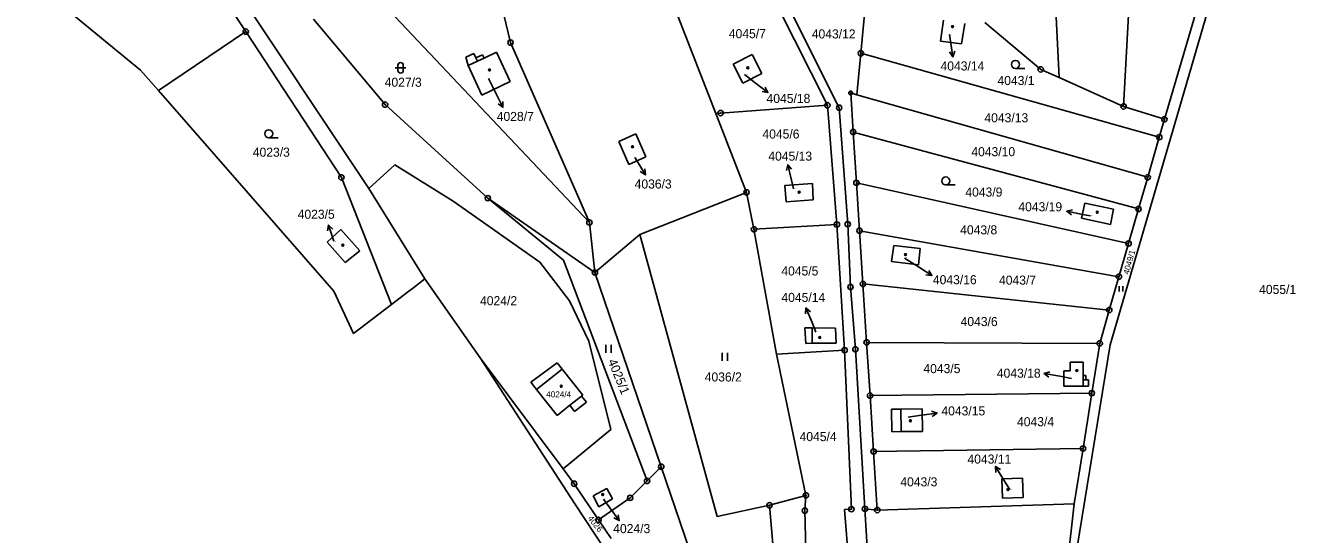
# Model space of a CAD drawing. Extents: x -593183 to -588034, y -1130415 to -1124994.
# Drawn here: x -589999.9 to -589761.5, y -1129892.2 to -1129796.7 of the extents above; entities that cross this region are included whole.
import ezdxf

# ---------------------------------------------------------------- set-up
doc = ezdxf.new("R2010")
doc.units = 0
for name, color, linetype in [('Vrstva 1', 7, 'Continuous'), ('Vrstva 13', 7, 'Continuous'), ('Vrstva 16', 7, 'Continuous'), ('Vrstva 18', 7, 'Continuous'), ('Vrstva 19', 7, 'Continuous'), ('Vrstva 24', 7, 'Continuous'), ('Vrstva 25', 7, 'Continuous'), ('Vrstva 4', 7, 'Continuous')]:
    doc.layers.add(name, color=color, linetype=linetype)

msp = doc.modelspace()

# ---------------------------------------------------------------- linework, layer by layer
at = {"layer": 'Vrstva 1'}
for p, q in [((-589937.65, -1129823.92), (-589991.36, -1129743.44)), ((-589980.08, -1129765.09), (-589958.54, -1129797.9)), ((-589917.04, -1129765.72), (-589908.84, -1129799.95)), ((-589793.76, -1129811.92), (-589792.19, -1129781.86)), ((-589786.11, -1129814.34), (-589776.36, -1129781.37)), ((-589774.45, -1129781.93), (-589784.09, -1129814.92)), ((-589805.87, -1129806.52), (-589806.77, -1129787.44)), ((-589894.04, -1129833.7), (-589931.55, -1129794.02)), ((-589877.51, -1129794.83), (-589870.32, -1129813.25)), ((-589858.65, -1129793.28), (-589849.36, -1129811.72)), ((-589856.43, -1129793.74), (-589847.15, -1129812.18)), ((-589843.08, -1129801.96), (-589842.37, -1129794.68)), ((-589945.83, -1129795.54), (-589932.38, -1129811.6)), ((-589828.15, -1129799.69), (-589827.54, -1129795.73)), ((-589823.59, -1129796.35), (-589824.18, -1129800.21)), ((-589819.82, -1129796.19), (-589809.33, -1129804.98)), ((-589958.54, -1129797.9), (-589974.91, -1129808.97)), ((-589958.54, -1129797.9), (-589940.58, -1129825.25)), ((-589915.7, -1129801.98), (-589917.2, -1129802.68)), ((-589915.32, -1129802.8), (-589915.7, -1129801.98)), ((-589911.45, -1129801.76), (-589913.8, -1129802.86)), ((-589908.87, -1129807.23), (-589911.45, -1129801.76)), ((-589908.84, -1129799.95), (-589894.04, -1129833.7)), ((-589843.08, -1129801.96), (-589843.84, -1129809.74)), ((-589843.08, -1129801.96), (-589787.08, -1129817.7)), ((-589824.18, -1129800.21), (-589828.15, -1129799.69)), ((-589917.2, -1129802.68), (-589916.79, -1129804.26)), ((-589916.79, -1129804.26), (-589914.19, -1129809.82)), ((-589914.1, -1129802.23), (-589915.32, -1129802.8)), ((-589913.8, -1129802.86), (-589914.1, -1129802.23)), ((-589867.03, -1129803.99), (-589863.45, -1129802.19)), ((-589865.23, -1129807.56), (-589867.03, -1129803.99)), ((-589863.45, -1129802.19), (-589861.65, -1129805.76)), ((-589861.65, -1129805.76), (-589865.23, -1129807.56)), ((-589809.33, -1129804.98), (-589805.87, -1129806.52)), ((-589793.76, -1129811.92), (-589805.87, -1129806.52)), ((-589914.19, -1129809.82), (-589908.87, -1129807.23)), ((-589844.99, -1129809.41), (-589844.52, -1129816.74)), ((-589843.84, -1129809.74), (-589844.99, -1129809.41)), ((-589843.84, -1129809.74), (-589789.25, -1129825.21)), ((-589932.38, -1129811.6), (-589913.09, -1129829.14)), ((-589870.32, -1129813.25), (-589869.4, -1129813.18)), ((-589870.32, -1129813.25), (-589864.54, -1129828.05)), ((-589849.36, -1129811.72), (-589869.4, -1129813.18)), ((-589847.58, -1129834.08), (-589849.36, -1129811.72)), ((-589847.15, -1129812.18), (-589845.55, -1129834.01)), ((-589793.76, -1129811.92), (-589786.11, -1129814.34)), ((-589784.09, -1129814.92), (-589796.27, -1129856.64)), ((-589787.08, -1129817.7), (-589786.11, -1129814.34)), ((-589888.53, -1129818.51), (-589885.29, -1129817.09)), ((-589886.64, -1129822.81), (-589888.53, -1129818.51)), ((-589885.29, -1129817.09), (-589883.41, -1129821.39)), ((-589844.52, -1129816.74), (-589790.97, -1129831.15)), ((-589843.91, -1129826.26), (-589844.52, -1129816.74)), ((-589787.08, -1129817.7), (-589789.25, -1129825.21)), ((-589935.43, -1129827.3), (-589930.54, -1129822.9)), ((-589930.54, -1129822.9), (-589919.61, -1129829.71)), ((-589883.41, -1129821.39), (-589886.64, -1129822.81)), ((-589931.15, -1129849.07), (-589940.58, -1129825.25)), ((-589935.43, -1129827.3), (-589937.65, -1129823.92)), ((-589789.25, -1129825.21), (-589790.97, -1129831.15)), ((-589924.91, -1129844.29), (-589935.43, -1129827.3)), ((-589884.56, -1129835.94), (-589864.54, -1129828.05)), ((-589864.54, -1129828.05), (-589863.15, -1129834.97)), ((-589857.37, -1129826.78), (-589852.18, -1129826.38)), ((-589857.09, -1129829.85), (-589857.37, -1129826.78)), ((-589852.18, -1129826.38), (-589852, -1129829.46)), ((-589792.84, -1129837.64), (-589843.91, -1129826.26)), ((-589843.91, -1129826.26), (-589843.34, -1129835.24)), ((-589919.61, -1129829.71), (-589903.35, -1129841.16)), ((-589913.09, -1129829.14), (-589898.87, -1129840.77)), ((-589892.99, -1129843.07), (-589913.09, -1129829.14)), ((-589852, -1129829.46), (-589857.09, -1129829.85)), ((-589801.65, -1129832.91), (-589801.03, -1129830.05)), ((-589801.03, -1129830.05), (-589795.65, -1129831.22)), ((-589796.24, -1129834.09), (-589801.65, -1129832.91)), ((-589795.65, -1129831.22), (-589796.24, -1129834.09)), ((-589790.97, -1129831.15), (-589792.84, -1129837.64)), ((-589943.23, -1129837.42), (-589940.7, -1129835)), ((-589940.7, -1129835), (-589937.12, -1129839.01)), ((-589892.99, -1129843.07), (-589894.04, -1129833.7)), ((-589863.15, -1129834.97), (-589847.58, -1129834.08)), ((-589863.15, -1129834.97), (-589858.9, -1129858.4)), ((-589846.12, -1129857.64), (-589847.58, -1129834.08)), ((-589845.55, -1129834.01), (-589845.03, -1129845.79)), ((-589843.34, -1129835.24), (-589794.64, -1129843.88)), ((-589842.7, -1129845.22), (-589843.34, -1129835.24)), ((-589939.85, -1129841.22), (-589943.23, -1129837.42)), ((-589892.99, -1129843.07), (-589884.56, -1129835.94)), ((-589884.56, -1129835.94), (-589870.07, -1129888.83)), ((-589794.64, -1129843.88), (-589792.84, -1129837.64)), ((-589937.12, -1129839.01), (-589939.85, -1129841.22)), ((-589837.32, -1129841.02), (-589836.92, -1129838)), ((-589836.92, -1129838), (-589831.95, -1129838.58)), ((-589831.95, -1129838.58), (-589832.28, -1129841.62)), ((-589903.35, -1129841.16), (-589897.79, -1129848.42)), ((-589898.87, -1129840.77), (-589883.21, -1129882.17)), ((-589832.28, -1129841.62), (-589837.32, -1129841.02)), ((-589892.99, -1129843.07), (-589880.55, -1129879.5)), ((-589794.64, -1129843.88), (-589796.45, -1129850.13)), ((-589845.03, -1129845.79), (-589844.1, -1129857.47)), ((-589796.45, -1129850.13), (-589842.7, -1129845.22)), ((-589842.7, -1129845.22), (-589842, -1129856.19)), ((-589897.79, -1129848.42), (-589894.16, -1129855.94)), ((-589798.25, -1129856.37), (-589796.45, -1129850.13)), ((-589853.62, -1129853.43), (-589852.24, -1129853.46)), ((-589853.41, -1129856.37), (-589853.62, -1129853.43)), ((-589852.24, -1129853.46), (-589847.87, -1129853.54)), ((-589847.87, -1129853.54), (-589847.7, -1129856.33)), ((-589894.16, -1129855.94), (-589889.99, -1129872.55)), ((-589852.22, -1129856.36), (-589853.41, -1129856.37)), ((-589847.7, -1129856.33), (-589852.22, -1129856.36)), ((-589842, -1129856.19), (-589798.25, -1129856.37)), ((-589842, -1129856.19), (-589841.36, -1129866.17)), ((-589796.27, -1129856.64), (-589807.6, -1129925.76)), ((-589799.73, -1129865.71), (-589798.25, -1129856.37)), ((-589914.56, -1129859.06), (-589898.98, -1129879.9)), ((-589858.9, -1129858.4), (-589846.12, -1129857.64)), ((-589858.9, -1129858.4), (-589853.39, -1129884.88)), ((-589844.86, -1129887.47), (-589846.12, -1129857.64)), ((-589844.1, -1129857.47), (-589842.31, -1129887.41)), ((-589905.01, -1129863.63), (-589900.1, -1129860.02)), ((-589900.1, -1129860.02), (-589899.14, -1129861.22)), ((-589899.14, -1129861.22), (-589895.26, -1129866.06)), ((-589804.98, -1129864.39), (-589804.97, -1129861.49)), ((-589804.97, -1129861.49), (-589803.82, -1129861.5)), ((-589803.82, -1129861.5), (-589803.81, -1129859.9)), ((-589803.81, -1129859.9), (-589801.36, -1129859.91)), ((-589801.36, -1129859.91), (-589801.37, -1129862.41)), ((-589903.93, -1129865), (-589905.01, -1129863.63)), ((-589801.37, -1129862.41), (-589800.87, -1129862.41)), ((-589800.87, -1129862.41), (-589800.87, -1129863.21)), ((-589800.87, -1129863.21), (-589800.37, -1129863.21)), ((-589800.37, -1129863.21), (-589800.38, -1129864.41)), ((-589900.09, -1129869.87), (-589903.93, -1129865)), ((-589895.26, -1129866.06), (-589895.5, -1129866.25)), ((-589895.5, -1129866.25), (-589894.6, -1129867.39)), ((-589841.36, -1129866.17), (-589799.73, -1129865.71)), ((-589841.36, -1129866.17), (-589840.69, -1129876.65)), ((-589801.38, -1129864.41), (-589804.98, -1129864.39)), ((-589800.38, -1129864.41), (-589801.38, -1129864.41)), ((-589801.38, -1129876.08), (-589799.73, -1129865.71)), ((-589897.69, -1129867.98), (-589900.09, -1129869.87)), ((-589896.8, -1129869.12), (-589897.69, -1129867.98)), ((-589894.6, -1129867.39), (-589896.8, -1129869.12)), ((-589837.34, -1129868.74), (-589835.6, -1129868.73)), ((-589837.29, -1129872.94), (-589837.34, -1129868.74)), ((-589835.6, -1129868.73), (-589831.6, -1129868.67)), ((-589831.6, -1129868.67), (-589831.54, -1129872.87)), ((-589889.99, -1129872.55), (-589898.98, -1129879.9)), ((-589835.54, -1129872.92), (-589837.29, -1129872.94)), ((-589831.54, -1129872.87), (-589835.54, -1129872.92)), ((-589840.69, -1129876.65), (-589801.38, -1129876.08)), ((-589840.69, -1129876.65), (-589839.99, -1129887.63)), ((-589803.02, -1129886.45), (-589801.38, -1129876.08)), ((-589898.98, -1129879.9), (-589896.88, -1129882.7)), ((-589883.21, -1129882.17), (-589880.55, -1129879.5)), ((-589880.55, -1129879.5), (-589873.69, -1129899.59)), ((-589896.88, -1129882.7), (-589892.32, -1129889.48)), ((-589886.38, -1129885.34), (-589883.21, -1129882.17)), ((-589816.63, -1129881.78), (-589812.73, -1129881.66)), ((-589816.51, -1129885.38), (-589816.63, -1129881.78)), ((-589812.73, -1129881.66), (-589812.61, -1129885.26)), ((-589893.3, -1129884.97), (-589890.76, -1129883.56)), ((-589892.24, -1129887.02), (-589893.3, -1129884.97)), ((-589892.32, -1129889.48), (-589886.38, -1129885.34)), ((-589890.76, -1129883.56), (-589889.67, -1129885.53)), ((-589853.39, -1129884.88), (-589860.23, -1129886.73)), ((-589853.39, -1129884.88), (-589853.59, -1129887.73)), ((-589812.61, -1129885.26), (-589816.51, -1129885.38)), ((-589889.67, -1129885.53), (-589892.24, -1129887.02)), ((-589860.23, -1129886.73), (-589870.07, -1129888.83)), ((-589858.93, -1129901.62), (-589860.23, -1129886.73)), ((-589853.11, -1129908.78), (-589853.59, -1129887.73)), ((-589846.15, -1129887.51), (-589844.86, -1129887.47)), ((-589846.15, -1129887.51), (-589844.49, -1129908.59)), ((-589840.44, -1129918.16), (-589842.31, -1129887.41)), ((-589839.99, -1129887.63), (-589842.31, -1129887.41)), ((-589839.99, -1129887.63), (-589803.02, -1129886.45)), ((-589803.02, -1129886.45), (-589806.48, -1129917.44)), ((-589892.32, -1129889.48), (-589889.97, -1129892.98))]:
    msp.add_line(p, q, dxfattribs=at)
at = {"layer": 'Vrstva 13'}
for p, q in [((-589999.88, -1129787.36), (-589978.25, -1129805.15)), ((-589978.25, -1129805.15), (-589974.91, -1129808.97)), ((-589974.91, -1129808.97), (-589942.01, -1129846.61)), ((-589927, -1129845.89), (-589924.91, -1129844.29)), ((-589914.56, -1129859.06), (-589924.91, -1129844.29)), ((-589942.01, -1129846.61), (-589938.28, -1129854.54)), ((-589931.15, -1129849.07), (-589928.18, -1129846.79)), ((-589928.18, -1129846.79), (-589927, -1129845.89)), ((-589938.28, -1129854.54), (-589931.15, -1129849.07)), ((-589914.56, -1129859.06), (-589896.74, -1129886.44)), ((-589896.74, -1129886.44), (-589881.65, -1129909.37))]:
    msp.add_line(p, q, dxfattribs=at)
at = {"layer": 'Vrstva 16'}
for p, q in [((-589826.47, -1129798.45), (-589826.27, -1129799.67)), ((-589912.96, -1129806.69), (-589911.59, -1129809.42)), ((-589864.9, -1129805.95), (-589862.9, -1129807.49)), ((-589885.48, -1129821.49), (-589885.06, -1129822.19)), ((-589855.7, -1129827.4), (-589856.1, -1129825.78)), ((-589799.98, -1129832.47), (-589801.5, -1129832.17)), ((-589942, -1129837.21), (-589942.06, -1129837.02)), ((-589834.9, -1129840.38), (-589832.28, -1129842.04)), ((-589851.52, -1129854.24), (-589852.25, -1129852.48)), ((-589803.55, -1129862.94), (-589805.73, -1129862.55)), ((-589834.23, -1129870.19), (-589831.73, -1129869.85)), ((-589815.12, -1129883.78), (-589816.23, -1129882.01)), ((-589891.38, -1129885.62), (-589890.21, -1129887.21))]:
    msp.add_line(p, q, dxfattribs=at)
at = {"layer": 'Vrstva 24'}
for centre, radius in [((-589958.54, -1129797.9), 0.5), ((-589958.54, -1129797.9), 0.0327), ((-589908.84, -1129799.95), 0.5), ((-589908.84, -1129799.95), 0.0327), ((-589843.08, -1129801.96), 0.5), ((-589843.08, -1129801.96), 0.0327), ((-589809.33, -1129804.98), 0.5), ((-589809.33, -1129804.98), 0.0327), ((-589844.99, -1129809.41), 0.35), ((-589932.38, -1129811.6), 0.5), ((-589849.36, -1129811.72), 0.5), ((-589844.99, -1129809.41), 0.0229), ((-589793.76, -1129811.92), 0.5), ((-589932.38, -1129811.6), 0.0327), ((-589869.4, -1129813.18), 0.5), ((-589869.4, -1129813.18), 0.0327), ((-589849.36, -1129811.72), 0.0327), ((-589847.15, -1129812.18), 0.5), ((-589847.15, -1129812.18), 0.0327), ((-589793.76, -1129811.92), 0.0327), ((-589786.11, -1129814.34), 0.5), ((-589844.52, -1129816.74), 0.5), ((-589786.11, -1129814.34), 0.0327), ((-589844.52, -1129816.74), 0.0327), ((-589787.08, -1129817.7), 0.5), ((-589787.08, -1129817.7), 0.0327), ((-589940.58, -1129825.25), 0.5), ((-589940.58, -1129825.25), 0.0327), ((-589843.91, -1129826.26), 0.5), ((-589789.25, -1129825.21), 0.5), ((-589789.25, -1129825.21), 0.0327), ((-589864.54, -1129828.05), 0.5), ((-589864.54, -1129828.05), 0.0327), ((-589843.91, -1129826.26), 0.0327), ((-589913.09, -1129829.14), 0.5), ((-589913.09, -1129829.14), 0.0327), ((-589790.97, -1129831.15), 0.5), ((-589790.97, -1129831.15), 0.0327), ((-589894.04, -1129833.7), 0.5), ((-589894.04, -1129833.7), 0.0327), ((-589863.15, -1129834.97), 0.5), ((-589863.15, -1129834.97), 0.0327), ((-589847.58, -1129834.08), 0.5), ((-589847.58, -1129834.08), 0.0327), ((-589845.55, -1129834.01), 0.5), ((-589845.55, -1129834.01), 0.0327), ((-589843.34, -1129835.24), 0.5), ((-589843.34, -1129835.24), 0.0327), ((-589792.84, -1129837.64), 0.5), ((-589792.84, -1129837.64), 0.0327), ((-589892.99, -1129843.07), 0.5), ((-589892.99, -1129843.07), 0.0327), ((-589842.7, -1129845.22), 0.5), ((-589794.64, -1129843.88), 0.5), ((-589794.64, -1129843.88), 0.0327), ((-589845.03, -1129845.79), 0.5), ((-589845.03, -1129845.79), 0.0327), ((-589842.7, -1129845.22), 0.0327), ((-589796.45, -1129850.13), 0.5), ((-589796.45, -1129850.13), 0.0327), ((-589842, -1129856.19), 0.5), ((-589842, -1129856.19), 0.0327), ((-589798.25, -1129856.37), 0.5), ((-589798.25, -1129856.37), 0.0327), ((-589846.12, -1129857.64), 0.5), ((-589846.12, -1129857.64), 0.0327), ((-589844.1, -1129857.47), 0.5), ((-589844.1, -1129857.47), 0.0327), ((-589841.36, -1129866.17), 0.5), ((-589841.36, -1129866.17), 0.0327), ((-589799.73, -1129865.71), 0.5), ((-589799.73, -1129865.71), 0.0327), ((-589801.38, -1129876.08), 0.5), ((-589840.69, -1129876.65), 0.5), ((-589840.69, -1129876.65), 0.0327), ((-589801.38, -1129876.08), 0.0327), ((-589880.55, -1129879.5), 0.5), ((-589880.55, -1129879.5), 0.0327), ((-589896.88, -1129882.7), 0.5), ((-589896.88, -1129882.7), 0.0327), ((-589883.21, -1129882.17), 0.5), ((-589883.21, -1129882.17), 0.0327), ((-589886.38, -1129885.34), 0.5), ((-589886.38, -1129885.34), 0.0327), ((-589853.39, -1129884.88), 0.5), ((-589853.39, -1129884.88), 0.0327), ((-589860.23, -1129886.73), 0.5), ((-589860.23, -1129886.73), 0.0327), ((-589853.59, -1129887.73), 0.5), ((-589853.59, -1129887.73), 0.0327), ((-589844.86, -1129887.47), 0.5), ((-589844.86, -1129887.47), 0.0327), ((-589842.31, -1129887.41), 0.5), ((-589842.31, -1129887.41), 0.0327), ((-589839.99, -1129887.63), 0.5), ((-589839.99, -1129887.63), 0.0327), ((-589892.32, -1129889.48), 0.5), ((-589892.32, -1129889.48), 0.0327)]:
    msp.add_circle(centre, radius, dxfattribs=at)
at = {"layer": 'Vrstva 25'}
for p, q in [((-589826.27, -1129799.67), (-589825.8, -1129802.63)), ((-589929.97, -1129805.19), (-589929.97, -1129804.19)), ((-589928.97, -1129804.19), (-589928.97, -1129805.19)), ((-589930.47, -1129804.69), (-589928.47, -1129804.69)), ((-589812.31, -1129804.79), (-589814.06, -1129804.79)), ((-589862.9, -1129807.49), (-589860.53, -1129809.33)), ((-589911.59, -1129809.42), (-589910.25, -1129812.1)), ((-589952.46, -1129817.8), (-589954.21, -1129817.8)), ((-589885.06, -1129822.19), (-589883.53, -1129824.77)), ((-589856.1, -1129825.78), (-589856.81, -1129822.87)), ((-589825.39, -1129826.66), (-589827.14, -1129826.66)), ((-589801.5, -1129832.17), (-589804.44, -1129831.6)), ((-589942.06, -1129837.02), (-589943, -1129834.17)), ((-589832.28, -1129842.04), (-589829.74, -1129843.64)), ((-589794.58, -1129845.65), (-589794.58, -1129846.65)), ((-589793.89, -1129846.65), (-589793.89, -1129845.65)), ((-589852.25, -1129852.48), (-589853.4, -1129849.71)), ((-589890.96, -1129856.66), (-589890.96, -1129858.16)), ((-589889.94, -1129858.16), (-589889.94, -1129856.66)), ((-589869.13, -1129858.16), (-589869.13, -1129859.66)), ((-589868.1, -1129859.66), (-589868.1, -1129858.16)), ((-589805.73, -1129862.55), (-589808.68, -1129862.01)), ((-589831.73, -1129869.85), (-589828.76, -1129869.45)), ((-589816.23, -1129882.01), (-589817.82, -1129879.47)), ((-589890.21, -1129887.21), (-589888.43, -1129889.62))]:
    msp.add_line(p, q, dxfattribs=at)
for points in [[(-589825.46, -1129801.57), (-589825.8, -1129802.63), (-589826.45, -1129801.72)], [(-589861.01, -1129808.32), (-589860.53, -1129809.33), (-589861.62, -1129809.11)], [(-589910.25, -1129810.98), (-589910.25, -1129812.1), (-589911.14, -1129811.43)], [(-589857.06, -1129823.96), (-589856.81, -1129822.87), (-589856.09, -1129823.72)], [(-589883.61, -1129823.65), (-589883.53, -1129824.77), (-589884.47, -1129824.16)], [(-589803.56, -1129832.28), (-589804.44, -1129831.6), (-589803.37, -1129831.3)], [(-589943.16, -1129835.28), (-589943, -1129834.17), (-589942.21, -1129834.96)], [(-589830.32, -1129842.69), (-589829.74, -1129843.64), (-589830.86, -1129843.53)], [(-589853.48, -1129850.82), (-589853.4, -1129849.71), (-589852.55, -1129850.44)], [(-589807.79, -1129862.69), (-589808.68, -1129862.01), (-589807.61, -1129861.7)], [(-589829.82, -1129869.09), (-589828.76, -1129869.45), (-589829.68, -1129870.08)], [(-589817.72, -1129880.58), (-589817.82, -1129879.47), (-589816.87, -1129880.05)], [(-589888.62, -1129888.52), (-589888.43, -1129889.62), (-589889.43, -1129889.12)]]:
    msp.add_lwpolyline(points, dxfattribs=at)
for centre, radius in [((-589825.88, -1129796.96), 0.175), ((-589825.88, -1129796.96), 0.15), ((-589814.06, -1129804.04), 0.75), ((-589912.77, -1129805.09), 0.175), ((-589912.77, -1129805.09), 0.15), ((-589864.31, -1129804.69), 0.175), ((-589864.31, -1129804.69), 0.15), ((-589954.21, -1129817.05), 0.75), ((-589885.94, -1129819.49), 0.175), ((-589885.94, -1129819.49), 0.15), ((-589827.14, -1129825.91), 0.75), ((-589854.67, -1129828.01), 0.175), ((-589854.67, -1129828.01), 0.15), ((-589798.71, -1129831.78), 0.175), ((-589798.71, -1129831.78), 0.15), ((-589940.29, -1129837.96), 0.175), ((-589940.29, -1129837.96), 0.15), ((-589834.69, -1129839.73), 0.175), ((-589834.69, -1129839.73), 0.15), ((-589850.8, -1129855.26), 0.175), ((-589850.8, -1129855.26), 0.15), ((-589802.55, -1129861.48), 0.175), ((-589802.55, -1129861.48), 0.15), ((-589899.3, -1129864.41), 0.175), ((-589899.3, -1129864.41), 0.15), ((-589833.79, -1129870.88), 0.175), ((-589833.79, -1129870.88), 0.15), ((-589891.53, -1129884.73), 0.175), ((-589891.53, -1129884.73), 0.15), ((-589815.47, -1129883.78), 0.175), ((-589815.47, -1129883.78), 0.15)]:
    msp.add_circle(centre, radius, dxfattribs=at)
for centre, start, end in [((-589929.47, -1129804.19), 90, 180), ((-589929.47, -1129804.19), 0, 90), ((-589929.47, -1129805.19), 180, 270), ((-589929.47, -1129805.19), 270, 0)]:
    msp.add_arc(centre, 0.5, start, end, dxfattribs=at)
at = {"layer": 'Vrstva 4'}
for p, q in [((-589916.79, -1129804.26), (-589915.02, -1129803.43)), ((-589915.02, -1129803.43), (-589915.32, -1129802.8)), ((-589915.02, -1129803.43), (-589913.8, -1129802.86)), ((-589852.24, -1129853.46), (-589852.22, -1129856.36)), ((-589903.93, -1129865), (-589899.14, -1129861.22)), ((-589801.37, -1129862.41), (-589801.38, -1129863.21)), ((-589801.38, -1129863.21), (-589800.87, -1129863.21)), ((-589801.38, -1129863.21), (-589801.38, -1129864.41)), ((-589897.69, -1129867.98), (-589895.5, -1129866.25)), ((-589835.6, -1129868.73), (-589835.54, -1129872.92))]:
    msp.add_line(p, q, dxfattribs=at)

# ---------------------------------------------------------------- texts
at = {"layer": 'Vrstva 16'}
for s, p in [('4043/14', (-589828.13, -1129805.19)), ('4045/18', (-589860.78, -1129811.28)), ('4028/7', (-589911.42, -1129814.66)), ('4045/13', (-589860.45, -1129822.1)), ('4036/3', (-589885.54, -1129827.33)), ('4043/19', (-589813.52, -1129831.6)), ('4023/5', (-589948.78, -1129833)), ('4043/16', (-589829.56, -1129845.28)), ('4045/14', (-589857.99, -1129848.6)), ('4043/18', (-589817.56, -1129862.81)), ('4043/15', (-589827.96, -1129869.88)), ('4043/11', (-589823.07, -1129878.92)), ('4024/3', (-589889.56, -1129891.96))]:
    msp.add_text(s, height=1.7, dxfattribs=at).set_placement(p)
at = {"layer": 'Vrstva 18'}
for s, p in [('4045/7', (-589867.86, -1129799.13)), ('4043/12', (-589852.29, -1129799.18)), ('4027/3', (-589932.45, -1129808.24)), ('4043/1', (-589817.44, -1129807.92)), ('4043/13', (-589819.89, -1129814.91)), ('4045/6', (-589861.55, -1129817.95)), ('4023/3', (-589957.2, -1129821.36)), ('4043/10', (-589822.35, -1129821.27)), ('4043/9', (-589823.47, -1129828.84)), ('4043/8', (-589824.44, -1129835.93)), ('4045/5', (-589858.01, -1129843.64)), ('4043/7', (-589817.15, -1129845.36)), ('4055/1', (-589768.33, -1129847.1)), ('4024/2', (-589914.55, -1129849.22)), ('4043/6', (-589824.36, -1129853.13)), ('4043/5', (-589831.34, -1129861.95)), ('4036/2', (-589872.38, -1129863.52)), ('4043/4', (-589813.77, -1129871.91)), ('4045/4', (-589854.58, -1129874.71)), ('4043/3', (-589835.67, -1129883.19))]:
    msp.add_text(s, height=1.7, dxfattribs=at).set_placement(p)
for s, height, rotation, p in [('4049/1', 1.14, 74.771, (-589792.77, -1129843.54)), ('4025/1', 1.7, 292.2389, (-589890.6, -1129859.7)), ('4026', 1.14, 308.758, (-589894.42, -1129889.24))]:
    msp.add_text(s, height=height, rotation=rotation, dxfattribs=at).set_placement(p)
at = {"layer": 'Vrstva 19'}
for s, height, p in [('4043/14', 0.1, (-589826.47, -1129798.45)), ('4028/7', 0.1, (-589912.96, -1129806.69)), ('4045/18', 0.1, (-589864.9, -1129805.95)), ('4036/3', 0.1, (-589885.48, -1129821.49)), ('4045/13', 0.1, (-589855.7, -1129827.4)), ('4043/19', 0.1, (-589799.98, -1129832.47)), ('4023/5', 0.1, (-589942, -1129837.21)), ('4043/16', 0.1, (-589834.9, -1129840.38)), ('4045/14', 0.1, (-589851.52, -1129854.24)), ('4043/18', 0.1, (-589803.55, -1129862.94)), ('4024/4', 1.14, (-589902.13, -1129866.5)), ('4043/15', 0.1, (-589834.23, -1129870.19)), ('4043/11', 0.1, (-589815.12, -1129883.78)), ('4024/3', 0.1, (-589891.38, -1129885.62))]:
    msp.add_text(s, height=height, dxfattribs=at).set_placement(p)

doc.saveas('drawing.dxf')
